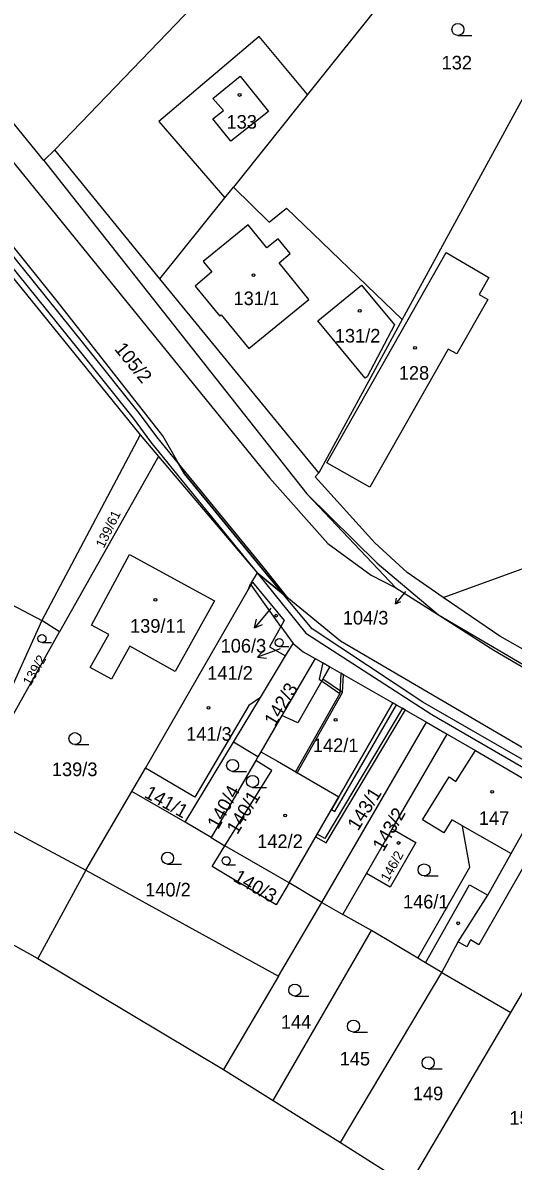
# Model space of a CAD drawing. Extents: x -756746 to -753363, y -1166406 to -1161727.
# Drawn here: x -754629.9 to -754568.6, y -1162229.6 to -1162087.4 of the extents above; entities that cross this region are included whole.
import ezdxf

# ---------------------------------------------------------------- set-up
doc = ezdxf.new("R2010")
doc.units = 0
for name, color, linetype in [('Hranice parcel', 7, 'Continuous'), ('Parcelní čísla', 7, 'Continuous'), ('Pop  PČ popisy', 7, 'Continuous'), ('Vnitřní kresba', 7, 'Continuous'), ('Věcná břemena k části', 7, 'Continuous'), ('Značky budov', 7, 'Continuous'), ('Značky kultur', 7, 'Continuous')]:
    doc.layers.add(name, color=color, linetype=linetype)

msp = doc.modelspace()

# ---------------------------------------------------------------- linework, layer by layer
at = {"layer": 'Hranice parcel'}
for p, q in [((-754558.74, -1162033.37), (-754625.87, -1162103.25)), ((-754549.21, -1162039.61), (-754594.32, -1162096.35)), ((-754539.73, -1162045.77), (-754582.49, -1162124.43)), ((-754627.26, -1162104.59), (-754657.11, -1162067.99)), ((-754594.32, -1162096.35), (-754603.58, -1162107.92)), ((-754625.87, -1162103.25), (-754627.26, -1162104.59)), ((-754612.76, -1162119.38), (-754625.87, -1162103.25)), ((-754627.26, -1162104.59), (-754594.4, -1162146.25)), ((-754604.64, -1162109.25), (-754603.58, -1162107.92)), ((-754612.76, -1162119.38), (-754604.64, -1162109.25)), ((-754592.91, -1162143.6), (-754612.76, -1162119.38)), ((-754582.49, -1162124.43), (-754592.91, -1162143.6)), ((-754615.21, -1162138.87), (-754627.49, -1162162.07)), ((-754615.21, -1162138.87), (-754612.93, -1162141.56)), ((-754612.93, -1162141.56), (-754600.62, -1162156.1)), ((-754600.62, -1162156.1), (-754601.47, -1162157.47)), ((-754600.62, -1162156.1), (-754597.36, -1162158.77)), ((-754601.47, -1162157.47), (-754601.38, -1162157.59)), ((-754597.66, -1162162.82), (-754601.38, -1162157.59)), ((-754627.49, -1162162.07), (-754632.53, -1162173.22)), ((-754625.29, -1162163.5), (-754627.49, -1162162.07)), ((-754631.23, -1162174.04), (-754625.29, -1162163.5)), ((-754597.66, -1162162.82), (-754596.14, -1162164.94)), ((-754597.06, -1162166.46), (-754596.14, -1162164.94)), ((-754600.21, -1162171.69), (-754597.06, -1162166.46)), ((-754603.57, -1162177.26), (-754600.21, -1162171.69)), ((-754590.42, -1162184.09), (-754583.66, -1162172.34)), ((-754583.66, -1162172.34), (-754579.46, -1162174.78)), ((-754592.54, -1162197.31), (-754579.46, -1162174.78)), ((-754579.46, -1162174.78), (-754576.89, -1162176.27)), ((-754583.75, -1162188.11), (-754576.89, -1162176.27)), ((-754576.89, -1162176.27), (-754573.35, -1162178.33)), ((-754609.61, -1162187.26), (-754603.57, -1162177.26)), ((-754600.52, -1162179.12), (-754603.57, -1162177.26)), ((-754600.52, -1162179.12), (-754600.78, -1162179.56)), ((-754600.14, -1162178.46), (-754600.52, -1162179.12)), ((-754616.28, -1162183.45), (-754614.58, -1162180.53)), ((-754600.78, -1162179.56), (-754606.37, -1162189.2)), ((-754622, -1162193.28), (-754616.28, -1162183.45)), ((-754609.61, -1162187.26), (-754616.28, -1162183.45)), ((-754637.42, -1162185.04), (-754622, -1162193.28)), ((-754596.62, -1162194.83), (-754590.42, -1162184.09)), ((-754606.37, -1162189.2), (-754609.61, -1162187.26)), ((-754606.37, -1162189.2), (-754604.65, -1162190.23)), ((-754586.97, -1162193.68), (-754583.75, -1162188.11)), ((-754596.62, -1162194.83), (-754604.65, -1162190.23)), ((-754622, -1162193.28), (-754597.95, -1162206.49)), ((-754589.93, -1162198.79), (-754586.97, -1162193.68)), ((-754592.54, -1162197.31), (-754596.62, -1162194.83)), ((-754597.95, -1162206.49), (-754592.54, -1162197.31)), ((-754592.54, -1162197.31), (-754589.93, -1162198.79)), ((-754586.33, -1162200.82), (-754589.93, -1162198.79)), ((-754598.6, -1162222.06), (-754586.33, -1162200.82)), ((-754580.57, -1162204.25), (-754586.33, -1162200.82)), ((-754628.02, -1162204.3), (-754604.84, -1162218.17)), ((-754597.95, -1162206.49), (-754604.84, -1162218.17)), ((-754590.22, -1162227.28), (-754577.55, -1162206.04)), ((-754577.55, -1162206.04), (-754568.93, -1162211.05)), ((-754568.93, -1162211.05), (-754566.71, -1162207.27)), ((-754581.68, -1162232.72), (-754568.93, -1162211.05)), ((-754604.84, -1162218.17), (-754598.6, -1162222.06)), ((-754598.6, -1162222.06), (-754590.22, -1162227.28)), ((-754590.22, -1162227.28), (-754581.68, -1162232.72))]:
    msp.add_line(p, q, dxfattribs=at)
for points in [[(-754597.36, -1162158.77), (-754599.91, -1162155.71), (-754609.7, -1162143.74), (-754612.4, -1162138.98), (-754625.61, -1162122.15), (-754652.5, -1162088.7), (-754680.12, -1162054.72), (-754695.96, -1162035.25), (-754716.99, -1162009.36), (-754740.8, -1161980.09), (-754741.4, -1161980.31), (-754743.83, -1161981.19)], [(-754742.02, -1161983.57), (-754691.91, -1162044.14), (-754615.21, -1162138.87)], [(-754785.12, -1162078.33), (-754739.17, -1162101.03), (-754695.9, -1162124.41), (-754654.4, -1162147.91), (-754627.49, -1162162.07)], [(-754594.32, -1162096.35), (-754600.38, -1162089.08), (-754612.9, -1162099.72), (-754604.64, -1162109.25)], [(-754603.58, -1162107.92), (-754599.13, -1162112.3), (-754596.97, -1162110.52), (-754582.49, -1162124.43)], [(-754799.86, -1162115.47), (-754745.23, -1162143.07), (-754649.07, -1162192.57), (-754628.02, -1162204.3)], [(-754575.69, -1162128.74), (-754576.75, -1162128.14), (-754586.54, -1162145.42), (-754591.9, -1162142.38), (-754577.01, -1162116.08), (-754571.68, -1162119.2), (-754572.89, -1162121.33), (-754571.83, -1162121.93), (-754575.69, -1162128.74)], [(-754583.48, -1162125.12), (-754586.89, -1162131.6), (-754587.13, -1162131.76), (-754593.02, -1162124.61), (-754587.57, -1162120.16), (-754583.48, -1162125.12)], [(-754612.93, -1162141.56), (-754613.06, -1162141.78), (-754625.29, -1162163.5)], [(-754577.37, -1162159.18), (-754581.88, -1162156.06), (-754585.91, -1162152.34), (-754593.36, -1162144.13), (-754592.91, -1162143.6)], [(-754594.4, -1162146.25), (-754585.63, -1162154.89), (-754577.97, -1162161.37)], [(-754594.4, -1162146.25), (-754583.3, -1162158), (-754577.97, -1162161.37)], [(-754577.37, -1162159.18), (-754550.45, -1162149.38), (-754546.95, -1162150.71)], [(-754610.85, -1162168.44), (-754616.5, -1162165.29), (-754618.79, -1162169.4), (-754621.47, -1162167.95), (-754619.16, -1162163.81), (-754621.3, -1162162.63), (-754616.57, -1162153.8), (-754605.95, -1162159.62), (-754610.85, -1162168.44)], [(-754614.58, -1162180.53), (-754601.76, -1162158.25), (-754601.47, -1162157.47)], [(-754601.38, -1162157.59), (-754601.21, -1162157.29), (-754597.24, -1162162.07), (-754597.66, -1162162.82)], [(-754427.68, -1162259.87), (-754590.2, -1162164.65), (-754597.36, -1162158.77)], [(-754427.68, -1162259.87), (-754464.08, -1162238.8), (-754498.82, -1162218.82), (-754533.91, -1162198.73), (-754569.73, -1162178.14), (-754579.91, -1162172.27), (-754593.75, -1162163.11), (-754597.36, -1162158.77)], [(-754557.97, -1162171.03), (-754570.33, -1162164.03), (-754577.37, -1162159.18)], [(-754577.97, -1162161.37), (-754543.62, -1162181.5), (-754498.86, -1162207.07), (-754461.64, -1162228.49), (-754425.98, -1162249.18), (-754390.87, -1162269.71), (-754352.32, -1162292.17), (-754325.78, -1162307.94), (-754319.5, -1162311.67), (-754315.75, -1162315.26), (-754290.35, -1162346.73), (-754273.22, -1162367.95)], [(-754577.97, -1162161.37), (-754571.05, -1162165.76), (-754318.97, -1162313.52), (-754311.63, -1162321.85), (-754273.22, -1162367.95)], [(-754597.66, -1162162.82), (-754598.11, -1162163.63), (-754599.08, -1162165.36), (-754597.06, -1162166.46)], [(-754596.14, -1162164.94), (-754594.88, -1162165.96), (-754593.39, -1162166.81)], [(-754593.39, -1162166.81), (-754597.53, -1162173.95), (-754600.14, -1162178.46)], [(-754593.39, -1162166.81), (-754591.56, -1162167.86), (-754583.66, -1162172.34)], [(-754600.21, -1162171.69), (-754601.66, -1162172.69), (-754608.41, -1162184.14), (-754614.58, -1162180.53)], [(-754600.14, -1162178.46), (-754598.09, -1162179.65), (-754590.42, -1162184.09)], [(-754580.57, -1162204.25), (-754574.05, -1162192.88), (-754574.93, -1162188.02), (-754574.98, -1162187.72), (-754576.29, -1162186.97), (-754577.29, -1162188.61), (-754579.95, -1162186.99), (-754576.66, -1162181.61), (-754575.8, -1162182.17), (-754573.35, -1162178.33)], [(-754573.35, -1162178.33), (-754568.75, -1162181), (-754564.55, -1162183.46)], [(-754604.65, -1162190.23), (-754598.8, -1162180.79), (-754600.78, -1162179.56)], [(-754577.55, -1162206.04), (-754575.52, -1162202.21), (-754571.83, -1162196.37), (-754568.88, -1162191.2), (-754564.55, -1162183.46)], [(-754583.75, -1162188.11), (-754580.81, -1162189.81), (-754584, -1162195.39), (-754586.97, -1162193.68)], [(-754596.62, -1162194.83), (-754598.24, -1162197.59), (-754606.25, -1162192.8), (-754604.65, -1162190.23)], [(-754577.55, -1162206.04), (-754579.58, -1162204.84), (-754580.57, -1162204.25)]]:
    msp.add_lwpolyline(points, dxfattribs=at)
at = {"layer": 'Pop  PČ popisy'}
for p, q in [((-754582.11, -1162158.42), (-754583.35, -1162160)), ((-754583.35, -1162160), (-754583.2, -1162159.27)), ((-754599.03, -1162160.7), (-754600.96, -1162163)), ((-754598.89, -1162160.54), (-754599.03, -1162160.7)), ((-754583.35, -1162160), (-754582.67, -1162159.68)), ((-754600.96, -1162163), (-754600.7, -1162161.91)), ((-754600.96, -1162163), (-754599.93, -1162162.55)), ((-754597.76, -1162165.61), (-754600.58, -1162166.64)), ((-754600.58, -1162166.64), (-754599.81, -1162165.82)), ((-754600.58, -1162166.64), (-754599.47, -1162166.76)), ((-754597.74, -1162165.6), (-754597.76, -1162165.61))]:
    msp.add_line(p, q, dxfattribs=at)
at = {"layer": 'Vnitřní kresba'}
for p, q in [((-754721.12, -1161993.95), (-754599.09, -1162144.22)), ((-754606.16, -1162096.83), (-754602.72, -1162094.03)), ((-754602.72, -1162094.03), (-754599.22, -1162098.47)), ((-754604.83, -1162098.34), (-754606.16, -1162096.83)), ((-754606.14, -1162099.38), (-754604.83, -1162098.34)), ((-754603.92, -1162102.18), (-754606.14, -1162099.38)), ((-754599.22, -1162098.47), (-754603.92, -1162102.18)), ((-754601.76, -1162112.63), (-754607.35, -1162117.18)), ((-754599.41, -1162115.5), (-754601.76, -1162112.63)), ((-754598, -1162114.35), (-754599.41, -1162115.5)), ((-754596.48, -1162116.22), (-754598, -1162114.35)), ((-754597.89, -1162117.37), (-754596.48, -1162116.22)), ((-754607.35, -1162117.18), (-754606.27, -1162118.5)), ((-754594.15, -1162121.96), (-754597.89, -1162117.37)), ((-754606.27, -1162118.5), (-754608.35, -1162120.28)), ((-754608.35, -1162120.28), (-754605.29, -1162124.02)), ((-754601.67, -1162128.07), (-754594.15, -1162121.96)), ((-754605.29, -1162124.02), (-754605.12, -1162123.88)), ((-754605.12, -1162123.88), (-754601.67, -1162128.07)), ((-754599.09, -1162144.22), (-754591.81, -1162152.45)), ((-754591.81, -1162152.45), (-754586.4, -1162156.4)), ((-754586.4, -1162156.4), (-754583.3, -1162158)), ((-754601.76, -1162158.25), (-754601.38, -1162157.59)), ((-754591.56, -1162167.86), (-754595.52, -1162174.84)), ((-754595.52, -1162174.84), (-754597.53, -1162173.95)), ((-754574.98, -1162187.72), (-754568.88, -1162191.2)), ((-754567.03, -1162192.25), (-754572.92, -1162202.6)), ((-754622, -1162193.28), (-754628.02, -1162204.3)), ((-754579.58, -1162204.84), (-754574.09, -1162195.1)), ((-754574.09, -1162195.1), (-754571.83, -1162196.37)), ((-754574.45, -1162202.83), (-754575.52, -1162202.21)), ((-754573.97, -1162201.99), (-754574.45, -1162202.83)), ((-754572.92, -1162202.6), (-754573.97, -1162201.99))]:
    msp.add_line(p, q, dxfattribs=at)
at = {"layer": 'Věcná břemena k části'}
for points in [[(-754652.54, -1162091.55), (-754629.37, -1162120.22), (-754622.86, -1162128.33), (-754616.11, -1162136.79), (-754613.93, -1162139.74), (-754607.99, -1162147.05), (-754600.62, -1162156.1), (-754597.36, -1162158.77), (-754599.91, -1162155.71), (-754609.7, -1162143.74), (-754610.43, -1162142.45), (-754613.13, -1162139.12), (-754615.31, -1162136.19), (-754622.08, -1162127.71), (-754628.59, -1162119.6), (-754651.76, -1162090.93)], [(-754332.94, -1162315.37), (-754427.68, -1162259.87), (-754464.08, -1162238.8), (-754498.82, -1162218.82), (-754533.91, -1162198.73), (-754569.73, -1162178.14), (-754574.44, -1162175.42), (-754579.91, -1162172.27), (-754593.75, -1162163.11), (-754597.36, -1162158.77), (-754600.62, -1162156.1), (-754594.56, -1162163.65), (-754578.81, -1162173.8), (-754541.82, -1162195.28), (-754513.45, -1162211.48), (-754473.26, -1162234.61), (-754439.7, -1162253.92), (-754428.87, -1162260.32), (-754415.37, -1162268.05), (-754384.18, -1162286.3), (-754354.57, -1162303.66), (-754332.57, -1162316.7)]]:
    msp.add_lwpolyline(points, dxfattribs=at)
for points in [[(-754597.36, -1162158.77), (-754596.77, -1162159.25), (-754599.86, -1162155.37), (-754607.21, -1162146.41), (-754610.43, -1162142.45), (-754609.7, -1162143.74), (-754599.91, -1162155.71)], [(-754592.43, -1162167.36), (-754592.89, -1162169.4), (-754590.28, -1162171.17), (-754595.83, -1162180.96), (-754595.61, -1162181.08), (-754589.94, -1162171.08), (-754592.42, -1162169.38), (-754591.56, -1162167.86)], [(-754590.17, -1162168.65), (-754590.28, -1162171.17), (-754595.83, -1162180.96), (-754595.61, -1162181.08), (-754589.94, -1162171.08), (-754589.82, -1162168.85)], [(-754583.23, -1162172.59), (-754583.66, -1162172.34), (-754590.42, -1162184.09), (-754591.35, -1162185.69), (-754590.91, -1162185.94)], [(-754582.1, -1162173.24), (-754582.45, -1162173.04), (-754592.17, -1162189.32), (-754593.12, -1162188.77), (-754593.32, -1162189.11), (-754592.02, -1162189.86)]]:
    msp.add_lwpolyline(points, close=True, dxfattribs=at)
at = {"layer": 'Značky budov'}
for centre in [(-754602.81, -1162096.39), (-754601.08, -1162118.91), (-754587.81, -1162123.36), (-754580.9, -1162127.98), (-754613.33, -1162159.47), (-754598.25, -1162161.46), (-754606.69, -1162172.97), (-754590.82, -1162174.47), (-754571.27, -1162183.48), (-754597.11, -1162186.42), (-754582.95, -1162189.87), (-754575.51, -1162199.9)]:
    msp.add_circle(centre, 0.175, dxfattribs=at)
at = {"layer": 'Značky kultur'}
for p, q in [((-754575.55, -1162088.95), (-754573.8, -1162088.95)), ((-754627.48, -1162164.82), (-754626.31, -1162164.82)), ((-754597.85, -1162165.33), (-754596.68, -1162165.33)), ((-754623.37, -1162177.58), (-754621.62, -1162177.58)), ((-754603.68, -1162180.92), (-754601.93, -1162180.92)), ((-754601.2, -1162182.92), (-754599.45, -1162182.92)), ((-754611.8, -1162192.51), (-754610.05, -1162192.51)), ((-754604.48, -1162192.58), (-754603.31, -1162192.58)), ((-754579.76, -1162193.98), (-754578.01, -1162193.98)), ((-754595.91, -1162209), (-754594.16, -1162209)), ((-754588.59, -1162213.5), (-754586.84, -1162213.5)), ((-754579.26, -1162218.09), (-754577.51, -1162218.09))]:
    msp.add_line(p, q, dxfattribs=at)
for centre, radius in [((-754575.55, -1162088.2), 0.75), ((-754627.49, -1162164.32), 0.502), ((-754597.86, -1162164.83), 0.502), ((-754623.37, -1162176.83), 0.75), ((-754603.68, -1162180.17), 0.75), ((-754601.2, -1162182.17), 0.75), ((-754611.8, -1162191.76), 0.75), ((-754604.49, -1162192.08), 0.502), ((-754579.76, -1162193.23), 0.75), ((-754595.91, -1162208.25), 0.75), ((-754588.59, -1162212.75), 0.75), ((-754579.26, -1162217.34), 0.75)]:
    msp.add_circle(centre, radius, dxfattribs=at)

# ---------------------------------------------------------------- texts
at = {"layer": 'Parcelní čísla'}
for s, p in [('132', (-754577.58, -1162093.2)), ('133', (-754604.44, -1162100.6)), ('131/1', (-754603.57, -1162122.65)), ('131/2', (-754590.92, -1162127.33)), ('128', (-754582.93, -1162131.97)), ('104/3', (-754589.92, -1162162.57)), ('139/11', (-754616.49, -1162163.59)), ('106/3', (-754605.18, -1162166.07)), ('141/2', (-754606.85, -1162169.47)), ('141/3', (-754609.48, -1162177.09)), ('142/1', (-754593.66, -1162178.51)), ('139/3', (-754626.25, -1162181.51)), ('147', (-754572.93, -1162187.61)), ('142/2', (-754600.61, -1162190.5)), ('140/2', (-754614.6, -1162196.55)), ('146/1', (-754582.41, -1162198.05)), ('144', (-754597.65, -1162213.08)), ('145', (-754590.31, -1162217.67)), ('149', (-754581.18, -1162222.02)), ('151', (-754569.12, -1162225.07))]:
    msp.add_text(s, height=1.7, dxfattribs=at).set_placement(p)
for s, height, rotation, p in [('105/2', 1.7, 309, (-754618.52, -1162128.16)), ('139/61', 1.2, 64, (-754619.76, -1162153.1)), ('139/2', 1.2, 60, (-754628.92, -1162170.31)), ('142/3', 1.7, 59, (-754598.39, -1162175.4)), ('141/1', 1.7, 331, (-754614.83, -1162184.08)), ('140/4', 1.7, 61, (-754605.48, -1162188.26)), ('140/1', 1.7, 59, (-754603.09, -1162188.9)), ('143/1', 1.7, 58, (-754588.02, -1162188.45)), ('143/2', 1.7, 60, (-754584.85, -1162191.03)), ('146/2', 1.2, 61, (-754584.23, -1162194.8)), ('140/3', 1.7, 330, (-754603.73, -1162194.55))]:
    msp.add_text(s, height=height, rotation=rotation, dxfattribs=at).set_placement(p)

doc.saveas('drawing.dxf')
